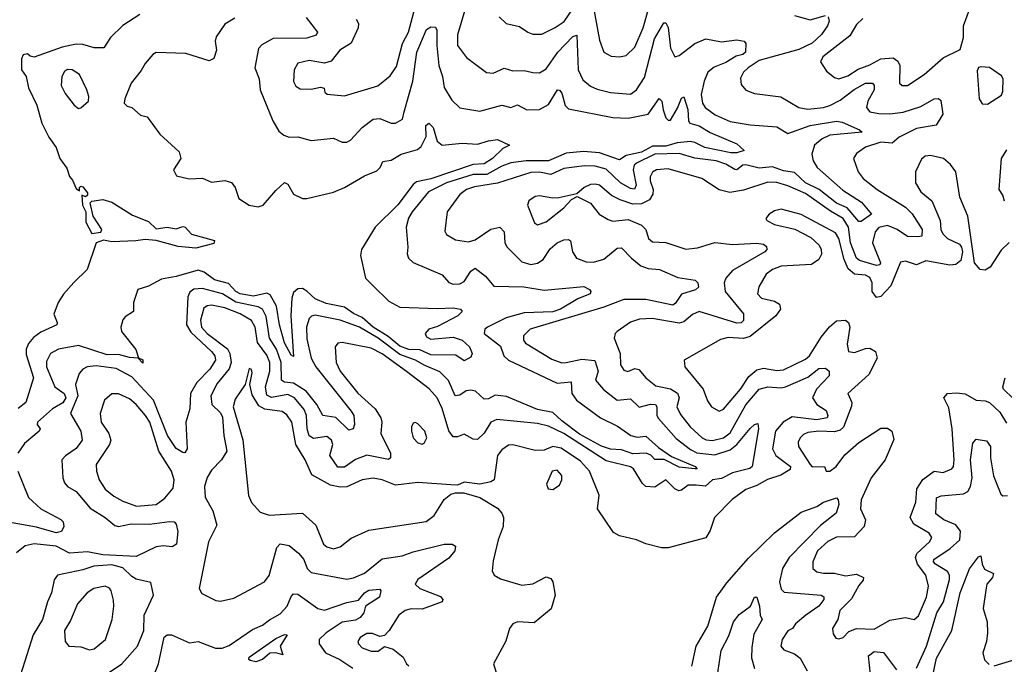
# Model space of a CAD drawing. Extents: x 1468344 to 1613994, y 525695 to 643861.
# Tile 293 of 427: x 1534670 to 1539111, y 617363 to 620272. Entities that reach past the tile are written whole.
import ezdxf

# ---------------------------------------------------------------- set-up
doc = ezdxf.new("R2010")
doc.units = 0

msp = doc.modelspace()

# ---------------------------------------------------------------- linework, layer by layer
at = {"layer": '0CON10XD'}
for points in [[(1536188.2, 620275), (1536198.5, 620255), (1536197.3, 620235), (1536165, 620165.8), (1536114.4, 620135), (1536075, 620084.4), (1536045, 620075.5), (1535975, 620087.9), (1535924.7, 620075.3), (1535908.5, 620045), (1535905, 619992.5), (1535915, 619972.5), (1535935, 619960.6), (1535985, 619959.1), (1536027.4, 619967.4), (1536043.3, 619963.3), (1536046.7, 619945), (1536056.1, 619936.1), (1536135, 619928.9), (1536285, 619973.8), (1536341.3, 620018.7), (1536369.2, 620060.8), (1536397, 620165), (1536423.7, 620215), (1536465, 620374.6)], [(1536677.4, 620315), (1536645, 620203.8), (1536644, 620155), (1536685, 620101.9), (1536775, 620034.3), (1536805, 620030), (1536855, 620053.1), (1536895, 620041.5), (1536945, 620042.5), (1536985, 620034.4), (1537015, 620031.8), (1537045, 620049.6), (1537096.7, 620125), (1537165, 620196.8), (1537182.9, 620202.9), (1537189.5, 620045), (1537210.5, 620000.5), (1537245, 619971.8), (1537275, 619957.9), (1537335, 619942.7), (1537425, 619936.2), (1537452.3, 619955), (1537488.8, 620011.2), (1537533.2, 620185), (1537575, 620258.6), (1537585, 620258), (1537595, 620236.7), (1537605, 620143.8), (1537625, 620104), (1537645, 620110), (1537714.8, 620165.2), (1537765, 620185.7), (1537835, 620172.7), (1537905, 620180.6), (1537937.5, 620175), (1537945.7, 620165), (1537943.3, 620125), (1537932.2, 620115), (1537902.3, 620107.7), (1537855, 620079.2), (1537802.5, 620057.5), (1537774.4, 620035), (1537757.4, 619995), (1537743.8, 619935), (1537750.2, 619895), (1537762.3, 619875), (1537806.7, 619843.3), (1537875, 619812.9), (1537965, 619797.7), (1538085, 619788.4), (1538135, 619759.1), (1538236, 619794), (1538355, 619813.6), (1538380.2, 619810.2), (1538457.5, 619775), (1538470, 619765), (1538325, 619750.4), (1538289.3, 619735), (1538255.8, 619705), (1538242.6, 619665), (1538249.2, 619635), (1538267.8, 619605), (1538382.8, 619502.8), (1538467.8, 619447.8), (1538512.5, 619395), (1538465, 619361.5), (1538455, 619361.8), (1538402.3, 619422.3), (1538355, 619443.4), (1538275.9, 619505.9), (1538215, 619536.1), (1538165, 619581.9), (1538115, 619589.3), (1538065, 619608), (1538005, 619601.6), (1537945, 619616.5), (1537932.1, 619615), (1537905.2, 619594.9), (1537895, 619596.3), (1537855, 619620.5), (1537812.2, 619635), (1537715, 619647.7), (1537645, 619668.6), (1537535, 619664.6), (1537451.7, 619625), (1537441.9, 619615), (1537437.1, 619595), (1537450.8, 619525), (1537442.6, 619507.4), (1537425, 619510), (1537379.5, 619535), (1537315, 619596.7), (1537265, 619611.7), (1537217.1, 619612.9), (1537125, 619599.8), (1537065, 619573.2), (1537015, 619583.2), (1536975, 619581.9), (1536825, 619533.8), (1536722, 619518), (1536685, 619505.6), (1536655, 619482.8), (1536597.7, 619405), (1536587.8, 619317.8), (1536595, 619303.1), (1536635, 619278.9), (1536695, 619269.7), (1536725, 619279.2), (1536795, 619327.1), (1536835.2, 619335.2), (1536855.4, 619315), (1536858.5, 619265), (1536868.9, 619245), (1536935, 619178.6), (1536975, 619167.1), (1537005, 619173.2), (1537030.5, 619189.5), (1537062.3, 619237.7), (1537094.5, 619265), (1537125, 619278.5), (1537145, 619280), (1537154.2, 619274.2), (1537162.7, 619225), (1537181.4, 619195), (1537225, 619179.2), (1537258, 619178), (1537305, 619191.9), (1537365, 619241.3), (1537385, 619242.3), (1537429.1, 619195), (1537471.4, 619161.4), (1537505, 619149.8), (1537555.2, 619145.2), (1537638.2, 619108.2), (1537716.6, 619096.6), (1537728.8, 619085), (1537731.2, 619065), (1537717.6, 619052.4), (1537655, 619032.7), (1537627.9, 618992.1), (1537616, 618984), (1537495, 619009), (1537395, 619009.8), (1537305, 618975.2), (1536971.9, 618875), (1536942.5, 618845), (1536942.5, 618825), (1536951.5, 618811.5), (1537070.6, 618740.6), (1537115, 618724), (1537135.2, 618724.8), (1537205, 618740), (1537263.5, 618733.5), (1537278.9, 618685), (1537267.1, 618645), (1537302.8, 618602.8), (1537365, 618555.4), (1537425, 618560.4), (1537463.6, 618523.6), (1537515, 618537), (1537537.5, 618535), (1537543.3, 618525), (1537543.8, 618485), (1537551.9, 618471.9), (1537631.3, 618381.3), (1537695, 618331.6), (1537725, 618317.6), (1537805, 618308.8), (1537875, 618331.1), (1537905.5, 618354.5), (1537965, 618427.3), (1537985, 618445.6), (1537999.7, 618449.7), (1538003.1, 618425), (1537974.3, 618255), (1537963, 618247), (1537885, 618226.7), (1537835, 618202), (1537795, 618194.8), (1537762.7, 618167.3), (1537721.6, 618171.6), (1537685, 618171.1), (1537655, 618148.2), (1537643.8, 618146.2), (1537624.5, 618154.5), (1537585, 618195.4), (1537535, 618162.9), (1537495, 618165.6), (1537478.8, 618178.8), (1537438, 618245), (1537425, 618254.1), (1537315, 618280.3), (1537125, 618404.2), (1537055, 618436.9), (1537005, 618450), (1536822.3, 618467.7), (1536794.9, 618455.1), (1536765, 618406.4), (1536735, 618376.7), (1536715, 618378.9), (1536675, 618401.8), (1536645, 618390), (1536625, 618389.5), (1536605, 618416.7), (1536575, 618516.9), (1536553.5, 618565), (1536516.5, 618606.5), (1536415, 618684.3), (1536305, 618763.6), (1536255, 618789.8), (1536125, 618814.7), (1536105, 618811.5), (1536092.7, 618795), (1536097.6, 618725), (1536114.7, 618685), (1536195, 618586.6), (1536272.6, 618515), (1536299.5, 618475), (1536303.5, 618455), (1536298.7, 618405), (1536342.2, 618315), (1536341.9, 618295), (1536332.7, 618287.3), (1536235, 618307.2), (1536185, 618287.7), (1536135, 618252.2), (1536105, 618252), (1536068.8, 618305), (1536082.2, 618355), (1536076.9, 618375), (1536055, 618390.9), (1535995, 618381.7), (1535975, 618393.4), (1535966.2, 618425), (1535962.8, 618485), (1535953.1, 618513.1), (1535909.5, 618565), (1535879.8, 618579.8)], [(1536831.9, 620285), (1536863.8, 620255), (1536925, 620240.9), (1536961.4, 620215), (1536985, 620206.4), (1537025, 620206.5), (1537085, 620236.5), (1537125.4, 620264.6), (1537167.4, 620325)], [(1537256.5, 620335), (1537285, 620180), (1537305.4, 620125.4), (1537337.4, 620107.4), (1537375, 620104.5), (1537405, 620110.9), (1537445, 620147.8), (1537481.9, 620235), (1537507.4, 620325)], [(1538472.9, 620277.1), (1538445, 620250.5), (1538415, 620198.5), (1538292.9, 620105), (1538281.7, 620081.7), (1538309.9, 620039.9), (1538345, 620011.1), (1538365, 620005.6), (1538405, 620019.3), (1538451.9, 620048.1), (1538505, 620068), (1538554.4, 620095.6), (1538609.8, 620099.8), (1538630.8, 620085), (1538639.7, 620065), (1538638, 619985), (1538650, 619975), (1538675, 619974.6), (1538750.4, 620025), (1538835, 620099.2), (1538912.3, 620137.7), (1538927.7, 620192.3), (1538928, 620245), (1538960, 620335)], [(1535962, 620282), (1536012.5, 620215), (1536007.5, 620202.5), (1535965, 620188.8), (1535812.6, 620187.4), (1535761.8, 620158.2), (1535747.3, 620142.7), (1535730.7, 620055), (1535750, 620005), (1535753.9, 619955), (1535811.5, 619815), (1535839.3, 619769.3), (1535861.3, 619751.3), (1535885, 619742.5), (1535925, 619743.3), (1535985, 619727.5), (1536085, 619737.8), (1536125, 619720), (1536145, 619720), (1536161.7, 619728.3), (1536214.3, 619785.7), (1536265, 619823.8), (1536295, 619826), (1536345, 619804.5), (1536365, 619805.5), (1536397, 619823), (1536403.7, 619856.3), (1536443, 619995), (1536461.7, 620125), (1536505, 620227.1), (1536525, 620240), (1536545, 620238), (1536551.4, 620225), (1536551.1, 620155), (1536560.2, 620065), (1536577.2, 620015), (1536585, 619966), (1536619.1, 619909.1), (1536655, 619874.4), (1536745, 619858.7), (1536845, 619885.9), (1536885, 619876.4), (1536915, 619888.5), (1536956.7, 619865), (1537014, 619866), (1537055, 619889.6), (1537095.5, 619955.5), (1537105, 619954.4), (1537115, 619940), (1537130.9, 619885), (1537145, 619870), (1537345, 619831), (1537415, 619828.1), (1537504.7, 619845.3), (1537555, 619917.1), (1537566, 619905), (1537571.8, 619865), (1537585, 619829.4), (1537595, 619817.9), (1537605, 619819.2), (1537637.3, 619872.7), (1537655, 619917.5), (1537665, 619923.8), (1537683.2, 619866.8), (1537686, 619816), (1537693.1, 619805), (1537735, 619792.5), (1537785, 619763.6), (1537905, 619712.5), (1537938.3, 619681.7), (1537905, 619671.3), (1537878.3, 619671.7), (1537761.1, 619695), (1537715, 619718.3), (1537695, 619722.1), (1537635, 619715.6), (1537585, 619700.5), (1537525, 619701.4), (1537475, 619673.8), (1537405, 619659.4), (1537375, 619639.2), (1537285, 619670.6), (1537213.3, 619676.7), (1537135, 619669.5), (1537054.5, 619635.5), (1536955, 619635.7), (1536885, 619625.9), (1536845, 619611.3), (1536777.4, 619572.6), (1536715, 619573.6), (1536595.4, 619535), (1536514.1, 619495), (1536440.8, 619405), (1536424, 619376), (1536412.9, 619335), (1536420.9, 619245), (1536416.9, 619215), (1536424.2, 619195), (1536445, 619175.7), (1536575, 619120.6), (1536605, 619085.8), (1536625, 619079.1), (1536655, 619080.4), (1536675, 619090), (1536705, 619136.4), (1536725, 619150.9), (1536771.2, 619115), (1536808.7, 619068.7), (1536944.3, 619065.7), (1537035, 619051.1), (1537215, 619068.1), (1537240, 619055), (1537245.7, 619045), (1537242.5, 619035), (1537188.2, 619011.8), (1537108.9, 618965), (1537075, 618953.2), (1536945, 618948.6), (1536863.6, 618926.4), (1536780, 618885), (1536768.2, 618875), (1536765.6, 618855), (1536838.1, 618798.1), (1536854.4, 618755), (1536875, 618736.1), (1537095, 618631.5), (1537157.3, 618637.3), (1537160.2, 618585), (1537181.4, 618555), (1537290.2, 618475), (1537366.8, 618436.8), (1537426.9, 618395), (1537455, 618387.6), (1537495, 618392.5), (1537551.5, 618341.5), (1537610, 618300), (1537717.1, 618255), (1537726.2, 618245), (1537715.8, 618244.2), (1537645, 618252.4), (1537577.2, 618287.2), (1537535, 618286.9), (1537516.9, 618306.9), (1537496, 618316), (1537435, 618312.3), (1537385, 618330.3), (1537335, 618334.2), (1537295, 618346.7), (1537195, 618402.1), (1537115, 618460.9), (1537075, 618499.5), (1537005, 618512.7), (1536865, 618571.2), (1536815, 618576.7), (1536785, 618561.4), (1536765, 618558.8), (1536725.9, 618595.9), (1536705, 618600), (1536683.1, 618596.9), (1536655, 618576.9), (1536634.8, 618574.8), (1536604.3, 618644.3), (1536565, 618683.2), (1536495, 618712.5), (1536455.9, 618735.9), (1536385, 618760.7), (1536286.7, 618835), (1536203.2, 618885), (1536115, 618915.2), (1536002.2, 618937.8), (1535986, 618934), (1535975, 618922.9), (1535963.3, 618885), (1535965, 618831.2), (1535985.2, 618745), (1536005, 618704.7), (1536164.5, 618505), (1536176.5, 618485), (1536180, 618445), (1536173.3, 618425), (1536155, 618420), (1536096.1, 618476.1), (1536037.1, 618485), (1536009.8, 618535), (1535961.5, 618595), (1535905, 618631.9), (1535865, 618636.2), (1535851.4, 618645), (1535849.1, 618725), (1535827.7, 618785), (1535796.5, 618835), (1535781.7, 618931.7), (1535765.1, 618965.1), (1535745.6, 618975.6), (1535645, 618996.7), (1535585, 619034.7), (1535495, 619058.1), (1535454.8, 619055.2), (1535437.7, 619042.3), (1535428.1, 619021.9), (1535422.1, 618895), (1535442.4, 618862.4), (1535535.4, 618775), (1535550, 618755), (1535552.9, 618735), (1535527.5, 618695), (1535469.2, 618635), (1535440, 618585), (1535436.8, 618515), (1535418.7, 618455), (1535425.2, 618334.8), (1535415, 618317.5), (1535405, 618318.9), (1535375, 618336.4), (1535336.9, 618395), (1535273.4, 618555), (1535175, 618660), (1535105, 618697.4), (1535015, 618710.2), (1534974, 618706), (1534954.5, 618695), (1534937.7, 618675), (1534921.2, 618625), (1534932.2, 618575), (1534899.3, 618495), (1534944.8, 618415), (1534952.2, 618375), (1534925, 618336.2), (1534875.8, 618304.2), (1534859.5, 618285), (1534864.6, 618204.6), (1534871.5, 618181.5), (1534885.4, 618165.4), (1534925, 618142.5), (1534988, 618068), (1535055.7, 618025.7), (1535099.2, 617989.2), (1535115, 617984.7), (1535173.3, 617996.7), (1535255, 617994.8), (1535345, 618007.8), (1535366.2, 618005), (1535375.4, 617995.4), (1535382.4, 617962.4), (1535376.5, 617905), (1535357.6, 617892.4), (1535317.4, 617897.4), (1535285, 617893.1), (1535195, 617849.1), (1535045, 617856.7), (1534975, 617870.5), (1534895, 617864.8), (1534835, 617895.2), (1534735, 617906.2), (1534695, 617897.1), (1534654.7, 617865.3)], [(1535212, 620295), (1535134.7, 620245.3), (1535078.9, 620191.1), (1535050, 620145), (1535005.5, 620144.5), (1534955, 620159.5), (1534925, 620160.9), (1534861.7, 620148.3), (1534735, 620102.9), (1534717.3, 620107.3), (1534705, 620118.6), (1534685, 620113.3), (1534678.2, 620095), (1534678.6, 620045), (1534699.1, 620015), (1534709.1, 619965), (1534746.9, 619886.9), (1534769.7, 619805), (1534801.4, 619741.4), (1534833.8, 619695), (1534851.2, 619645), (1534882.3, 619602.3), (1534894.7, 619564.7), (1534908.3, 619548.3), (1534925, 619510), (1534940, 619500), (1534940, 619515), (1534945, 619520), (1534955, 619517.5), (1534975, 619490), (1534975, 619480), (1534967, 619473), (1534950, 619480), (1534953.5, 619435), (1534967.5, 619405), (1534968.3, 619358.3), (1534995, 619307.3), (1535036.2, 619313.8), (1535040.4, 619325), (1535001.4, 619385), (1534987.5, 619445), (1534995, 619452.5), (1535045, 619460), (1535085, 619449.2), (1535179.1, 619389.1), (1535251.3, 619361.3), (1535285, 619328.8), (1535335, 619336.2), (1535375, 619328), (1535405, 619338.8), (1535416.7, 619335), (1535445, 619303.8), (1535549.2, 619275), (1535545, 619262.2), (1535465, 619241.2), (1535385, 619248), (1535285, 619275.6), (1535235, 619279.4), (1535194.1, 619274.1), (1535085, 619268.8), (1535047.2, 619277.2), (1535015, 619265.2), (1534974.5, 619145), (1534913.5, 619086.5), (1534867.1, 619032.9), (1534843.3, 618995), (1534823.6, 618943.6), (1534838.8, 618905), (1534836.7, 618895), (1534765, 618861.8), (1534732.5, 618837.5), (1534709.7, 618810.3), (1534699.2, 618785), (1534698.6, 618761.4), (1534732.6, 618655), (1534696.9, 618545), (1534663.1, 618516.9)], [(1535640.4, 620279.6), (1535595, 620251.9), (1535555.6, 620195), (1535551.5, 620175), (1535557.5, 620135), (1535545, 620096.2), (1535524.1, 620085.9), (1535419.1, 620119.1), (1535285.4, 620124.6), (1535270, 620115), (1535235.7, 620075), (1535218, 620042), (1535172.5, 619985), (1535143.8, 619915), (1535141.2, 619895), (1535155, 619881.2), (1535175.8, 619875.8), (1535215, 619841.2), (1535245, 619833.3), (1535302.5, 619755), (1535388.8, 619675), (1535396.7, 619645), (1535363.8, 619595), (1535377, 619567), (1535434.3, 619554.3), (1535495, 619556.2), (1535535, 619539.4), (1535595, 619545.8), (1535625, 619536.7), (1535641.2, 619515), (1535658.6, 619465), (1535705, 619434.5), (1535745, 619428.1), (1535767.5, 619435), (1535825, 619501.1), (1535865, 619536.9), (1535879.1, 619529.1), (1535904.6, 619484.6), (1535945, 619464.4), (1535965, 619464.4), (1536085, 619493.9), (1536135, 619514.7), (1536225, 619567.5), (1536280.7, 619589.3), (1536295.7, 619604.3), (1536308.2, 619631.8), (1536345, 619637.6), (1536390.8, 619665), (1536464.2, 619685.8), (1536481, 619699), (1536503.3, 619745), (1536501.2, 619795), (1536515, 619805.6), (1536535, 619786), (1536553.4, 619723.4), (1536575, 619706.2), (1536665, 619715.3), (1536735, 619710.4), (1536785, 619725.9), (1536825, 619730.8), (1536880, 619705), (1536849.2, 619690.8), (1536802, 619645), (1536765, 619621.2), (1536715, 619618.2), (1536525, 619553.4), (1536460.4, 619539.6), (1536445, 619528.9), (1536375, 619437), (1536274, 619335), (1536210.9, 619235), (1536207.4, 619207.4), (1536229.2, 619105), (1536265, 619070.4), (1536335, 619001.2), (1536385, 618974.2), (1536555, 618968.5), (1536625, 618971.9), (1536658.8, 618965), (1536665.8, 618955), (1536645.5, 618935), (1536555, 618886.9), (1536515, 618875.5), (1536499.4, 618855), (1536505, 618840.6), (1536525, 618830), (1536625, 618839.6), (1536665.2, 618825.2), (1536699.2, 618795), (1536711.3, 618765), (1536705, 618749.5), (1536675, 618732.5), (1536637.8, 618757.8), (1536525, 618760.1), (1536475, 618781.5), (1536425, 618784.1), (1536385, 618798.1), (1536331.9, 618841.9), (1536264.3, 618884.3), (1536215, 618928.1), (1536175, 618945.4), (1536135, 618974), (1536051.8, 618991.8), (1536002.3, 619012.3), (1535965, 619047.2), (1535945, 619058.1), (1535925, 619056.9), (1535905, 619040.5), (1535897.4, 619015), (1535892.7, 618935), (1535905, 618752), (1535895, 618757.5), (1535865, 618813.5), (1535841.8, 618895), (1535828.4, 618978.4), (1535800.3, 619030.3), (1535785, 619037.7), (1535725, 619023.8), (1535665, 619034.9), (1535645, 619046), (1535611.1, 619081.1), (1535547.8, 619097.8), (1535502.3, 619132.3), (1535475, 619141), (1535375, 619112.3), (1535308.9, 619101.1), (1535250.7, 619069.3), (1535202.5, 619055), (1535183.3, 618995), (1535183.3, 618955), (1535145, 618931.2), (1535135, 618916.7), (1535125.7, 618885), (1535129.4, 618865)], [(1538316.2, 620285), (1538320.8, 620265), (1538314.4, 620245), (1538287.3, 620205), (1538245, 620165.7), (1538185, 620137.8), (1538005, 620088.3), (1537955.6, 620055), (1537934.3, 620035), (1537921.8, 620008.2), (1537925, 619978.8), (1537944.7, 619954.7), (1537985, 619939.5), (1538103.9, 619923.9), (1538185, 619875.4), (1538225, 619868.4), (1538295, 619875.7), (1538325, 619884.8), (1538371.4, 619908.6), (1538433.4, 619956.6), (1538485, 619986), (1538516, 619985), (1538524.5, 619974.5), (1538523.8, 619955), (1538496.1, 619905), (1538489.1, 619875), (1538505, 619856.7), (1538545, 619848.8), (1538595, 619846.6), (1538654.8, 619855.2), (1538735, 619880.3), (1538795, 619915.5), (1538815, 619915.8), (1538825, 619907.5), (1538833.6, 619845), (1538804.7, 619795.3), (1538715, 619780.3), (1538637.5, 619742.5), (1538605.6, 619714.4), (1538555, 619718.7), (1538485, 619696), (1538445, 619668.1), (1538430.6, 619645), (1538452.5, 619585), (1538474.8, 619554.8), (1538537.7, 619505), (1538665, 619425.3), (1538695.2, 619395.2), (1538740.8, 619325), (1538738.9, 619295), (1538721.3, 619291.3), (1538675, 619294), (1538628.7, 619325), (1538585, 619343.1), (1538545, 619334.3), (1538528.4, 619315), (1538516.3, 619265), (1538552.5, 619175), (1538549.2, 619165), (1538535, 619163.2), (1538458.1, 619185), (1538444, 619195), (1538418, 619265), (1538408.6, 619335), (1538385, 619375.5), (1538328, 619408), (1538215, 619488.3), (1538135, 619522.1), (1538085, 619537.5), (1538045, 619539), (1537935, 619502.2), (1537872.5, 619492.5), (1537825, 619504), (1537747.5, 619555), (1537595, 619599.1), (1537543.1, 619595), (1537525, 619583.6), (1537513.4, 619563.4), (1537513.4, 619545), (1537526.7, 619505), (1537525.5, 619484.5), (1537510.6, 619459.4), (1537475, 619440.5), (1537435, 619440), (1537378.4, 619458.4), (1537338.8, 619478.8), (1537285, 619524.5), (1537265, 619529.6), (1537245, 619528.2), (1537216.2, 619515), (1537183.3, 619486.7), (1537101.8, 619468.2), (1537075, 619466.6), (1537015, 619477.7), (1536995, 619473.5), (1536965.8, 619455), (1536960, 619435), (1536992.2, 619355), (1537005.6, 619345.6), (1537045, 619359.5), (1537125, 619422.9), (1537159.2, 619460.8), (1537185, 619473.3), (1537245, 619444.2), (1537284.2, 619395), (1537325, 619370.6), (1537345, 619363.3), (1537415, 619370.7), (1537474.2, 619344.2), (1537494.6, 619325), (1537505.6, 619285), (1537525, 619270), (1537585, 619265.8), (1537675, 619236.9), (1537727.1, 619242.9), (1537805, 619266.9), (1537885, 619257.2), (1537994.1, 619264.1), (1538025, 619258.8), (1538039.1, 619249.1), (1538040, 619235), (1538031.4, 619225), (1537885, 619140.3), (1537855.4, 619105), (1537847.1, 619085), (1537851.5, 619045), (1537934.5, 618945), (1537935.4, 618915), (1537925, 618904.2), (1537905, 618902.9), (1537735, 618955.3), (1537705, 618941.5), (1537665, 618909), (1537645, 618902.5), (1537523.1, 618923.1), (1537465, 618919.7), (1537425, 618906.9), (1537365.6, 618865), (1537355.7, 618855), (1537350.8, 618835), (1537378.1, 618765), (1537380, 618715), (1537395, 618690), (1537413.6, 618683.6), (1537445, 618697.3), (1537462.9, 618692.9), (1537494.4, 618655), (1537538.8, 618618.8), (1537605, 618606.3), (1537636.9, 618586.9), (1537644, 618565), (1537633.5, 618525), (1537650.3, 618490.3), (1537694.6, 618435), (1537748.7, 618385), (1537765.9, 618375.9), (1537795, 618372.3), (1537845, 618384.1), (1537875, 618406.8), (1537946.1, 618533.9), (1538005, 618604.2), (1538045, 618615.6), (1538105, 618610.6), (1538125, 618615.2), (1538225, 618658.7), (1538275, 618697.1), (1538305, 618698.9), (1538320.6, 618685), (1538321.4, 618665), (1538264.8, 618605), (1538246.7, 618565), (1538265, 618535.8), (1538307.7, 618507.7), (1538314.7, 618485.3), (1538311.5, 618475), (1538265, 618466), (1538155, 618480.2), (1538114.2, 618455), (1538078.7, 618415), (1538065.2, 618335), (1538080.5, 618305), (1538147.3, 618255), (1538145, 618241.8), (1538103.5, 618216.5), (1538043, 618197), (1537995, 618169.8), (1537945, 618151.3), (1537883.2, 618106.8), (1537804.1, 618025.9), (1537785, 617966.7), (1537765, 617933.3), (1537595, 617887.8), (1537565, 617888.1), (1537495, 617906.9), (1537452.5, 617925), (1537375, 617942.9), (1537347.9, 617957.9), (1537276.2, 618065), (1537283.4, 618126.6), (1537239.7, 618235), (1537199.2, 618279.2), (1537111.7, 618338.3), (1537075, 618345.2), (1537035, 618329.4), (1536995, 618327.8), (1536895, 618352.5), (1536875, 618351.5), (1536845, 618330), (1536825.4, 618305), (1536809.4, 618195), (1536795, 618185.5), (1536745, 618175.4), (1536675, 618184), (1536645, 618171.2), (1536615, 618172), (1536465, 618183.3), (1536365, 618171.5), (1536305, 618195.4), (1536265, 618202.7), (1536215, 618194.6), (1536145, 618163.6), (1536115, 618161.6), (1536071.7, 618171.7), (1535988, 618218), (1535956.9, 618285), (1535914.8, 618354.8), (1535898, 618455), (1535875, 618488), (1535853.3, 618503.3), (1535775, 618514.4), (1535748.7, 618528.6), (1535718.3, 618578.3), (1535708.6, 618625), (1535717.9, 618677.9), (1535715, 618692.5), (1535705, 618697.5), (1535686.2, 618625), (1535641.2, 618558.8), (1535632.9, 618525), (1535676, 618376), (1535702.2, 618125), (1535715, 618092.9), (1535755, 618048.6), (1535795, 618035.6), (1535945.3, 618045.3), (1536005, 617990), (1536040.8, 617905), (1536055, 617892.3), (1536085, 617883.8), (1536115, 617893.3), (1536165, 617932.5), (1536245, 617967.8), (1536503.1, 618006.9), (1536540, 618035), (1536584.2, 618105.8), (1536615, 618130), (1536635, 618136.7), (1536673.6, 618136.4), (1536745.9, 618115.9), (1536825, 618067.1), (1536845.3, 618045.3), (1536852.5, 618025), (1536850.5, 617985), (1536828.6, 617925), (1536805, 617830), (1536800.8, 617785), (1536810, 617765), (1536839.1, 617749.1), (1536935, 617720.4), (1536985, 617726.2), (1537045, 617757.3), (1537065, 617749.5), (1537075, 617735.6), (1537085.6, 617675), (1537067.3, 617612.7), (1536990.9, 617549.1), (1536915.8, 617554.2), (1536893.8, 617545), (1536880, 617525), (1536862.6, 617467.4), (1536807.5, 617365), (1536818.6, 617325)], [(1538165, 620290.5), (1538235, 620271.8), (1538305, 620290.8)], [(1539035, 619891.2), (1539098.9, 619931.1), (1539105, 619950), (1539106.7, 620005), (1539098.9, 620018.9), (1539045, 620056.4), (1539005, 620060), (1538994.4, 620055.6), (1538988.8, 620041.2), (1538998, 619915), (1539011.7, 619891.7), (1539035, 619891.2)], [(1534935, 619871.2), (1534945, 619873.8), (1534980, 619905), (1534981.2, 619925), (1534972.9, 619955), (1534939.2, 620025), (1534906.3, 620046.3), (1534885, 620047.7), (1534872, 620038), (1534860.4, 620015), (1534856.6, 619975), (1534875, 619939.4), (1534915, 619886), (1534935, 619871.2)], [(1539132.9, 619267.1), (1539097.5, 619232.5), (1539047.8, 619155), (1539025, 619142.1), (1539002.5, 619145), (1538977.5, 619175), (1538946.7, 619385), (1538910.3, 619470.3), (1538892.5, 619585), (1538868.8, 619618.8), (1538836.3, 619646.3), (1538778.5, 619658.5), (1538754.6, 619655.4), (1538737.3, 619642.7), (1538710.9, 619585), (1538711.1, 619535), (1538735, 619495.7), (1538784.7, 619454.7), (1538822.7, 619365), (1538824.7, 619325), (1538834.7, 619305), (1538855.5, 619285), (1538908.8, 619258.8), (1538918.9, 619245), (1538922.3, 619225), (1538915.4, 619184.6), (1538893.2, 619166.8), (1538865, 619163.9), (1538756.6, 619183.4), (1538715, 619165.6), (1538665, 619182.5), (1538642.7, 619177.3), (1538599.6, 619070.4), (1538555, 619022.2), (1538535, 619018.2), (1538515.9, 619045), (1538515.9, 619085), (1538505, 619108.6), (1538485, 619118.4), (1538435, 619123.6), (1538407.5, 619147.6), (1538389.5, 619189.5), (1538364.8, 619284.8), (1538349.7, 619309.7), (1538195, 619393.2), (1538105, 619416.2), (1538075, 619410), (1538050, 619395), (1538036.2, 619375), (1538040, 619365), (1538075, 619347.8), (1538166.1, 619326.1), (1538238.3, 619288.3), (1538276, 619255), (1538285.2, 619235), (1538286.2, 619213.8), (1538275, 619189.2), (1538242.2, 619167.8), (1538105, 619159.5), (1538065, 619144.1), (1538037, 619123), (1538003.4, 619066.6), (1537997.7, 619035), (1538015.7, 619015), (1538075, 619001.9), (1538097.6, 618987.6), (1538101.1, 618965), (1538080.5, 618935), (1537965, 618841.5), (1537935, 618833.3), (1537865, 618837.1), (1537830.9, 618829.1), (1537667.1, 618735), (1537670, 618705), (1537752.3, 618605), (1537772.1, 618552.1), (1537790, 618525), (1537825, 618505.5), (1537845, 618514.5), (1537921.1, 618605), (1537959.1, 618660.9), (1537995, 618691.7), (1538025, 618699), (1538085, 618689), (1538115, 618691.1), (1538215, 618739.3), (1538231.9, 618755), (1538285, 618839.1), (1538323.5, 618886.5), (1538355, 618913.2), (1538395, 618916.1), (1538408.8, 618905), (1538413.9, 618885), (1538402.4, 618807.6), (1538407.8, 618775), (1538435, 618769.5), (1538485, 618788.4), (1538505, 618789.7), (1538530, 618775), (1538537.5, 618745), (1538500, 618670), (1538405.6, 618585), (1538423.5, 618545), (1538422.6, 618527.4), (1538386.6, 618433.4), (1538370.2, 618419.8), (1538345, 618411.3), (1538275, 618414.3), (1538225, 618409.2), (1538205, 618400.4), (1538190.4, 618385), (1538181.2, 618365), (1538182.3, 618345), (1538235, 618263.8), (1538245, 618254.4), (1538300, 618255), (1538307.5, 618235), (1538325, 618234.4), (1538352.9, 618255), (1538392.6, 618307.4), (1538455, 618364.4), (1538555, 618428.5), (1538585, 618428.1), (1538604, 618415), (1538612.6, 618377.4), (1538573.7, 618285), (1538510.9, 618205), (1538465.8, 618105), (1538462.8, 618065), (1538485.8, 618015), (1538479.3, 617985), (1538435, 617937.5), (1538355, 617936.1), (1538315, 617917.2), (1538268.2, 617875), (1538247.3, 617825), (1538247.9, 617795), (1538265, 617780.7), (1538295, 617773.8), (1538345, 617773.3), (1538395, 617762.2), (1538445, 617769), (1538475.4, 617755), (1538475, 617741.9), (1538455, 617718.9), (1538422.4, 617657.6), (1538369.6, 617605), (1538360.4, 617565), (1538336.7, 617525), (1538339.7, 617499.7), (1538350.9, 617480.9), (1538365, 617477.5)], [(1539112.7, 619452.7), (1539105, 619480), (1539087.5, 619505), (1539098.2, 619645), (1539122, 619685)], [(1535879.8, 618579.8), (1535805, 618566.7), (1535785, 618577.2), (1535779.3, 618615), (1535797.5, 618685), (1535797.8, 618725), (1535785, 618757.6), (1535741.9, 618815), (1535731.3, 618885), (1535715, 618914.1), (1535663.9, 618945), (1535595, 618971.1), (1535535, 618983.9), (1535515, 618981.2), (1535499.9, 618970.1), (1535485.7, 618915.7), (1535490.2, 618885), (1535515.2, 618855), (1535606.8, 618786.8), (1535617.7, 618765), (1535623, 618725), (1535614.1, 618695.9), (1535560.3, 618629.7), (1535532.4, 618575), (1535536.6, 618535), (1535575, 618497.8), (1535585, 618478.1), (1535590, 618395), (1535603.8, 618325), (1535580, 618285), (1535535, 618239.2), (1535515, 618206), (1535504, 618165), (1535506.3, 618116.3), (1535540.8, 618055), (1535559.1, 617990.9), (1535522, 617915), (1535479.4, 617705), (1535492, 617682), (1535555, 617650), (1535575, 617647.5), (1535635, 617661.9), (1535774.7, 617735.3), (1535795, 617764), (1535830.1, 617889.9), (1535845, 617906.7), (1535885, 617899.3), (1535927.5, 617865), (1535951.2, 617835), (1535967.1, 617795), (1535985, 617777.5), (1536145, 617747.5), (1536175, 617752.9), (1536225, 617774.4), (1536305, 617838.7), (1536395, 617851.5), (1536445, 617870.7), (1536585, 617904.4), (1536620, 617905), (1536635.7, 617895.7), (1536632.5, 617875), (1536605, 617841.9), (1536465.5, 617745), (1536453.5, 617725), (1536475, 617704.7), (1536568.4, 617668.4), (1536578.2, 617655), (1536575.6, 617645), (1536485, 617611.7), (1536435, 617612.6), (1536409.2, 617605), (1536380, 617585), (1536336.2, 617515), (1536315, 617493.3), (1536295, 617488.8), (1536261.7, 617501.7), (1536235, 617501.9), (1536205, 617483.8), (1536195.8, 617465), (1536197.5, 617455), (1536215, 617437.1), (1536255, 617421.4), (1536287.5, 617422.5), (1536315, 617442.5), (1536355, 617431.2), (1536400, 617395), (1536414.2, 617364.2), (1536425.8, 617355.8)], [(1535129.4, 618865), (1535193.4, 618783.4), (1535206.2, 618746.2), (1535225, 618736.9), (1535225, 618721.4), (1535204.2, 618744.2), (1535165, 618746.8), (1535115, 618760.4), (1535065, 618759.7), (1534935, 618800.9), (1534845, 618785.3), (1534809.1, 618765), (1534790.8, 618729.2), (1534790, 618705), (1534828.8, 618615), (1534870.7, 618585), (1534878, 618565), (1534865, 618542.3), (1534817.3, 618515), (1534750, 618455), (1534748.9, 618445), (1534761.4, 618425), (1534756.9, 618415), (1534690.9, 618359.1), (1534660.8, 618315)], [(1539152, 618562), (1539107.8, 618605), (1539104.5, 618615), (1539115.5, 618655)], [(1535196.9, 618076.9), (1535285, 618083.8), (1535325, 618112.8), (1535361.7, 618158.3), (1535367.3, 618195), (1535355.2, 618235), (1535296.9, 618325), (1535256.1, 618455), (1535237.8, 618485), (1535195.8, 618535), (1535165, 618560.5), (1535115, 618582.9), (1535085, 618583.6), (1535052.1, 618555), (1535032.9, 618495), (1535037.5, 618455), (1535071.2, 618405), (1535080.9, 618375), (1535075.3, 618355), (1535015.3, 618265), (1535016.5, 618235), (1535028.1, 618195), (1535055, 618153.3), (1535095, 618120.9), (1535135, 618098.5), (1535196.9, 618076.9)], [(1538365, 617477.5), (1538385, 617483.5), (1538409.8, 617510.2), (1538445, 617523.8), (1538525, 617521.4), (1538595, 617562), (1538665, 617573.8), (1538705, 617564.3), (1538725, 617581.9), (1538760.3, 617665), (1538769.8, 617715), (1538757.3, 617765), (1538719.8, 617815), (1538710, 617845), (1538717.3, 617862.7), (1538774.5, 617915), (1538784.5, 617935), (1538772.2, 617955), (1538703.4, 617995), (1538687.1, 618025), (1538712.2, 618095), (1538716.7, 618155), (1538743.6, 618196.4), (1538795, 618234.5), (1538835, 618228), (1538875, 618244.5), (1538881.5, 618255), (1538885.6, 618285), (1538875.4, 618425), (1538860.5, 618520.5), (1538838.9, 618565), (1538855, 618585.5), (1538895, 618587.3), (1538935, 618582.7), (1538985, 618554.5), (1539025, 618552.1), (1539044.7, 618544.7), (1539091, 618501), (1539121.2, 618451.2)], [(1536485, 618356.2), (1536495, 618360), (1536505.6, 618385), (1536496.7, 618415), (1536465, 618448.6), (1536455, 618454), (1536445, 618451.2), (1536437.1, 618435), (1536436.7, 618415), (1536444.4, 618385), (1536465, 618362.5), (1536485, 618356.2)], [(1538715.3, 617345), (1538760, 617445), (1538807.7, 617595), (1538836.7, 617645), (1538863.5, 617745), (1538863.8, 617765), (1538855, 617781.5), (1538800.9, 617815), (1538791.4, 617825), (1538792.9, 617835), (1538867.5, 617885), (1538911.4, 617925), (1538913, 617963), (1538892.4, 617992.4), (1538838.8, 618015), (1538802.4, 618042.4), (1538806.2, 618113.8), (1538827.1, 618122.9), (1538927.4, 618132.6), (1538947.5, 618142.5), (1538958.8, 618165), (1538967, 618205), (1538959.5, 618285), (1538969.4, 618360.6), (1538985, 618378.6), (1539031.2, 618371.2), (1539048.4, 618345), (1539048.5, 618295), (1539062.7, 618212.7), (1539095, 618130), (1539105, 618123.6), (1539125, 618124.3)], [(1534661.5, 618235), (1534709.1, 618115), (1534764.9, 618064.9), (1534855.5, 618015.5), (1534865.2, 618005), (1534869, 617985), (1534858.4, 617961.6), (1534835, 617956.2), (1534745, 617981.8), (1534575, 618012.4)], [(1537075, 618151.4), (1537105, 618171.2), (1537116, 618195), (1537115.6, 618215), (1537095, 618239.5), (1537071.9, 618235), (1537045.9, 618175.9), (1537053.8, 618155), (1537075, 618151.4)], [(1537701.1, 617355), (1537721.1, 617445), (1537773.2, 617535), (1537812.8, 617665), (1537859.3, 617730.7), (1537957.9, 617842.1), (1538074.2, 617955.8), (1538195, 618048.8), (1538265, 618075.4), (1538295.9, 618094.1), (1538355, 618113.8), (1538362, 618105), (1538364.3, 618084.3), (1538352.1, 618045), (1538281.5, 617988.5), (1538141.1, 617845), (1538110.3, 617795), (1538097.3, 617735), (1538105, 617702), (1538118.8, 617688.8), (1538284.5, 617674.5), (1538296.8, 617666.8), (1538297.8, 617655), (1538274.7, 617625), (1538215.9, 617585), (1538170, 617545), (1538155.8, 617524.2), (1538135, 617514.4), (1538110, 617475), (1538102.5, 617445), (1538117.5, 617427.5), (1538165, 617410), (1538190.6, 617390.6), (1538222.5, 617332.5)], [(1538785, 617291.4), (1538805, 617390), (1538875.2, 617515), (1538912.9, 617685), (1538955, 617793.8), (1538995, 617847.5), (1539005, 617852.5), (1539011.8, 617815), (1539022.7, 617792.7), (1539062.3, 617772.3), (1539058.5, 617755), (1539032.8, 617725), (1539027.9, 617697.9), (1539016.2, 617615), (1539033.7, 617555), (1539035.2, 617505), (1539030.3, 617465), (1539014.2, 617415), (1539022.4, 617382.4), (1539042.5, 617362.5)], [(1535061.7, 617318.3), (1535131.1, 617365), (1535201.8, 617445), (1535229.5, 617515), (1535231.2, 617585), (1535272.7, 617675), (1535261.2, 617731.2), (1535195, 617746.7), (1535175, 617758.4), (1535135, 617797.8), (1535085, 617811.4), (1535004.8, 617805.2), (1534955, 617788.7), (1534840.8, 617765), (1534825.4, 617744.6), (1534813.2, 617685), (1534795.4, 617645), (1534773.3, 617565), (1534731.2, 617495), (1534672.8, 617315)], [(1534985, 617427.5), (1535005, 617433.2), (1535057.5, 617475), (1535086.2, 617565), (1535094.6, 617625), (1535092.2, 617652.2), (1535081.9, 617695), (1535075, 617705.6), (1535055, 617716), (1535004.7, 617705.3), (1534974.4, 617685), (1534931.1, 617635), (1534899.1, 617560.9), (1534871.8, 617515), (1534874.4, 617465), (1534891.2, 617445), (1534945, 617441.2), (1534985, 617427.5)], [(1535264, 617285), (1535295.7, 617364.3), (1535321.2, 617485), (1535335, 617496.2), (1535355, 617495.4), (1535435, 617460), (1535474.5, 617465.5), (1535552.9, 617435), (1535583.8, 617435), (1535615, 617447.5), (1535720, 617520), (1535765, 617538.9), (1535796.2, 617563.8), (1535845, 617590.6), (1535876.7, 617625), (1535895, 617669.4), (1535905, 617680), (1535925, 617679.7), (1536015, 617614.3), (1536045, 617607.3), (1536145, 617641.2), (1536197.6, 617652.4), (1536225, 617684.6), (1536245, 617696.9), (1536295, 617702.5), (1536298.8, 617695), (1536293.3, 617665), (1536230, 617625), (1536222, 617595), (1536205.6, 617574.4), (1536185, 617562.1), (1536125, 617552.7), (1536051.5, 617505), (1536020, 617475), (1536020.8, 617455), (1536049.7, 617415), (1536114.1, 617384.1), (1536172, 617345)], [(1537816.7, 617305), (1537834.6, 617425), (1537868.3, 617491.7), (1537890, 617555), (1537915, 617588.2), (1537967.1, 617625), (1537984, 617665), (1537995.6, 617665), (1538007.3, 617625), (1538010, 617585), (1538019.2, 617565), (1537981.9, 617498.1), (1537972, 617438), (1537971.6, 617391.6), (1537984.2, 617344.2)], [(1535735, 617374.4), (1535709.2, 617379.2), (1535703.6, 617385), (1535705.5, 617395), (1535825, 617479.7), (1535865, 617496.5), (1535875.6, 617495.6), (1535844.2, 617445), (1535857.5, 617405), (1535825, 617414.8), (1535797.4, 617412.6), (1535764.6, 617385), (1535735, 617374.4)], [(1538511.6, 617275), (1538499.4, 617400.6), (1538525, 617420.3), (1538565.8, 617415.8), (1538625, 617337.2)], [(1539065.2, 617355.2), (1539238.2, 617408.2)]]:
    msp.add_lwpolyline(points, dxfattribs=at)

doc.saveas('drawing.dxf')
